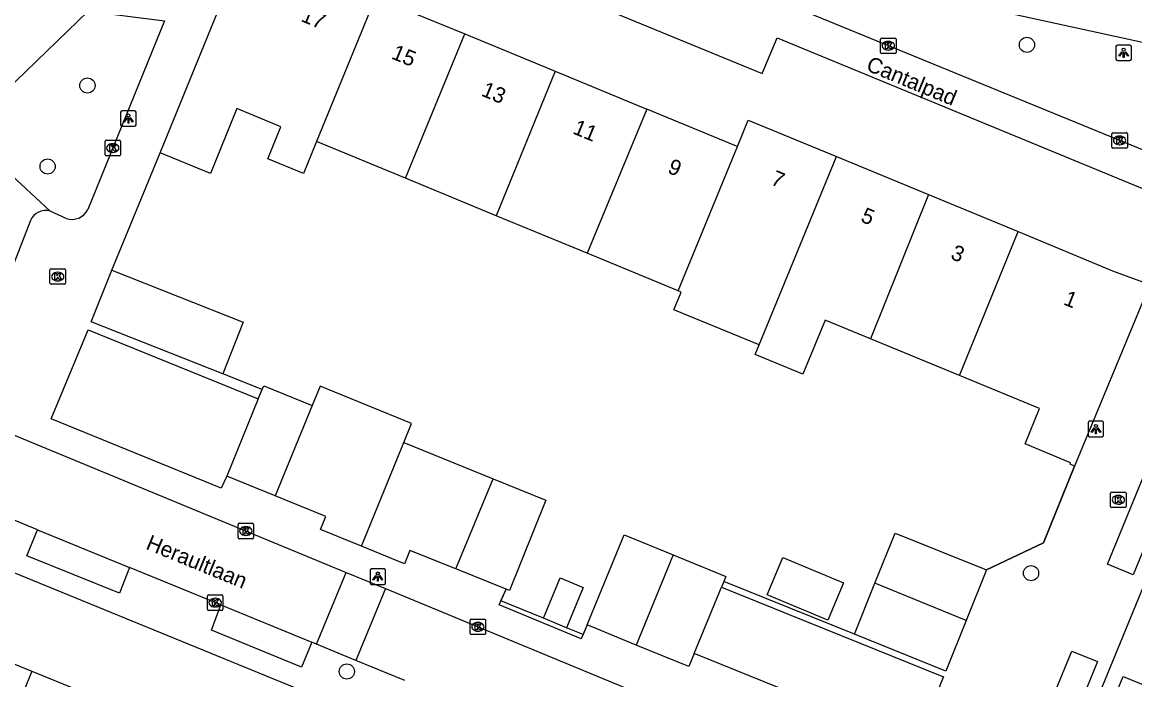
# Model space of a CAD drawing. Extents: x 157767 to 159171, y 387842 to 389425.
# Drawn here: x 158673.2 to 158744.9, y 388637.5 to 388679.9 of the extents above; entities that cross this region are included whole.
import ezdxf

# ---------------------------------------------------------------- set-up
doc = ezdxf.new("R2010")
doc.units = 0
for name, color, linetype in [('IMGEO_Boom', 7, 'Continuous'), ('IMGEO_Fietspad_gesloten', 7, 'Continuous'), ('IMGEO_Groenvoorziening', 7, 'Continuous'), ('IMGEO_Kolk', 7, 'Continuous'), ('IMGEO_Lichtpunt', 7, 'Continuous'), ('IMGEO_Muur', 7, 'Continuous'), ('IMGEO_Openbare_ruimte_label', 7, 'Continuous'), ('IMGEO_Pand', 7, 'Continuous'), ('IMGEO_Pand_nummerreeks', 7, 'Continuous'), ('IMGEO_Rijbaan_lokaal_open', 7, 'Continuous'), ('IMGEO_Voetpad_open', 7, 'Continuous')]:
    doc.layers.add(name, color=color, linetype=linetype)

msp = doc.modelspace()

# ---------------------------------------------------------------- linework, layer by layer
at = {"layer": 'IMGEO_Boom'}
for centre in [(158737.946, 388678.487), (158677.36, 388675.865), (158674.792, 388670.636), (158738.213, 388644.417), (158694.088, 388638.071)]:
    msp.add_circle(centre, 0.489, dxfattribs=at)
at = {"layer": 'IMGEO_Fietspad_gesloten'}
msp.add_lwpolyline([(158723.592, 388683.195), (158723.641, 388683.305), (158727.745, 388682.528), (158729.997, 388682.041), (158747.566, 388678.181), (158756.469, 388676.212)], dxfattribs=at)
at = {"layer": 'IMGEO_Groenvoorziening'}
for points in [[(158669.39, 388672.914), (158677.406, 388680.665), (158682.326, 388680.036)], [(158669.39, 388672.914), (158674.964, 388667.751)]]:
    msp.add_lwpolyline(points, dxfattribs=at)
at = {"layer": 'IMGEO_Kolk'}
for p, q in [((158728.507, 388678.001), (158728.507, 388678.853)), ((158728.582, 388678.927), (158729.434, 388678.927)), ((158728.995, 388678.707), (158729.02, 388678.707)), ((158729.508, 388678.853), (158729.508, 388678.001)), ((158729.434, 388677.927), (158728.582, 388677.927)), ((158729.018, 388678.147), (158728.993, 388678.147)), ((158678.494, 388671.403), (158678.494, 388672.255)), ((158678.569, 388672.329), (158679.421, 388672.329)), ((158679.495, 388672.255), (158679.495, 388671.403)), ((158743.42, 388671.896), (158743.42, 388672.748)), ((158743.495, 388672.822), (158744.347, 388672.822)), ((158743.908, 388672.602), (158743.933, 388672.602)), ((158744.421, 388672.748), (158744.421, 388671.896)), ((158679.005, 388671.549), (158678.98, 388671.549)), ((158678.982, 388672.109), (158679.007, 388672.109)), ((158744.347, 388671.822), (158743.495, 388671.822)), ((158743.931, 388672.042), (158743.906, 388672.042)), ((158679.421, 388671.329), (158678.569, 388671.329)), ((158674.945, 388663.117), (158674.945, 388663.969)), ((158675.02, 388664.043), (158675.872, 388664.043)), ((158675.433, 388663.823), (158675.458, 388663.823)), ((158675.946, 388663.969), (158675.946, 388663.117)), ((158675.872, 388663.043), (158675.02, 388663.043)), ((158675.456, 388663.263), (158675.431, 388663.263)), ((158743.341, 388648.718), (158743.341, 388649.57)), ((158743.416, 388649.644), (158744.268, 388649.644)), ((158743.829, 388649.424), (158743.854, 388649.424)), ((158744.342, 388649.57), (158744.342, 388648.718)), ((158744.268, 388648.644), (158743.416, 388648.644)), ((158743.852, 388648.864), (158743.827, 388648.864)), ((158687.074, 388646.706), (158687.074, 388647.558)), ((158687.149, 388647.632), (158688.001, 388647.632)), ((158687.562, 388647.412), (158687.587, 388647.412)), ((158688.075, 388647.558), (158688.075, 388646.706)), ((158688.001, 388646.632), (158687.149, 388646.632)), ((158687.585, 388646.852), (158687.56, 388646.852)), ((158685.099, 388642.088), (158685.099, 388642.94)), ((158685.174, 388643.014), (158686.026, 388643.014)), ((158685.587, 388642.794), (158685.612, 388642.794)), ((158686.1, 388642.94), (158686.1, 388642.088)), ((158686.026, 388642.014), (158685.174, 388642.014)), ((158685.61, 388642.234), (158685.585, 388642.234)), ((158702.04, 388640.526), (158702.04, 388641.378)), ((158702.115, 388641.452), (158702.967, 388641.452)), ((158703.041, 388641.378), (158703.041, 388640.526)), ((158702.551, 388640.672), (158702.526, 388640.672)), ((158702.528, 388641.232), (158702.553, 388641.232)), ((158702.967, 388640.452), (158702.115, 388640.452))]:
    msp.add_line(p, q, dxfattribs=at)
for points in [[(158728.507, 388678.001), (158728.507, 388678.853)], [(158728.582, 388678.927), (158729.434, 388678.927)], [(158728.828, 388678.627), (158728.951, 388678.627), (158728.951, 388678.476), (158729.081, 388678.627), (158729.245, 388678.627), (158729.099, 388678.476), (158729.252, 388678.227), (158729.1, 388678.227), (158729.015, 388678.391), (158728.951, 388678.324), (158728.951, 388678.227), (158728.828, 388678.227), (158728.828, 388678.627)], [(158729.508, 388678.853), (158729.508, 388678.001)], [(158729.434, 388677.927), (158728.582, 388677.927)], [(158678.494, 388671.403), (158678.494, 388672.255)], [(158678.569, 388672.329), (158679.421, 388672.329)], [(158679.495, 388672.255), (158679.495, 388671.403)], [(158743.42, 388671.896), (158743.42, 388672.748)], [(158743.495, 388672.822), (158744.347, 388672.822)], [(158743.741, 388672.522), (158743.864, 388672.522), (158743.864, 388672.371), (158743.994, 388672.522), (158744.158, 388672.522), (158744.012, 388672.371), (158744.165, 388672.122), (158744.013, 388672.122), (158743.928, 388672.286), (158743.864, 388672.219), (158743.864, 388672.122), (158743.741, 388672.122), (158743.741, 388672.522)], [(158744.421, 388672.748), (158744.421, 388671.896)], [(158678.815, 388672.029), (158678.938, 388672.029), (158678.938, 388671.878), (158679.068, 388672.029), (158679.232, 388672.029), (158679.086, 388671.878), (158679.239, 388671.629), (158679.087, 388671.629), (158679.002, 388671.793), (158678.938, 388671.726), (158678.938, 388671.629), (158678.815, 388671.629), (158678.815, 388672.029)], [(158744.347, 388671.822), (158743.495, 388671.822)], [(158679.421, 388671.329), (158678.569, 388671.329)], [(158674.945, 388663.117), (158674.945, 388663.969)], [(158675.02, 388664.043), (158675.872, 388664.043)], [(158675.266, 388663.743), (158675.389, 388663.743), (158675.389, 388663.592), (158675.519, 388663.743), (158675.683, 388663.743), (158675.537, 388663.592), (158675.69, 388663.343), (158675.538, 388663.343), (158675.453, 388663.507), (158675.389, 388663.44), (158675.389, 388663.343), (158675.266, 388663.343), (158675.266, 388663.743)], [(158675.946, 388663.969), (158675.946, 388663.117)], [(158675.872, 388663.043), (158675.02, 388663.043)], [(158743.341, 388648.718), (158743.341, 388649.57)], [(158743.416, 388649.644), (158744.268, 388649.644)], [(158743.662, 388649.344), (158743.785, 388649.344), (158743.785, 388649.193), (158743.915, 388649.344), (158744.079, 388649.344), (158743.933, 388649.193), (158744.086, 388648.944), (158743.934, 388648.944), (158743.849, 388649.108), (158743.785, 388649.041), (158743.785, 388648.944), (158743.662, 388648.944), (158743.662, 388649.344)], [(158744.342, 388649.57), (158744.342, 388648.718)], [(158744.268, 388648.644), (158743.416, 388648.644)], [(158687.074, 388646.706), (158687.074, 388647.558)], [(158687.149, 388647.632), (158688.001, 388647.632)], [(158687.395, 388647.332), (158687.518, 388647.332), (158687.518, 388647.181), (158687.648, 388647.332), (158687.812, 388647.332), (158687.666, 388647.181), (158687.819, 388646.932), (158687.667, 388646.932), (158687.582, 388647.096), (158687.518, 388647.029), (158687.518, 388646.932), (158687.395, 388646.932), (158687.395, 388647.332)], [(158688.075, 388647.558), (158688.075, 388646.706)], [(158688.001, 388646.632), (158687.149, 388646.632)], [(158685.099, 388642.088), (158685.099, 388642.94)], [(158685.174, 388643.014), (158686.026, 388643.014)], [(158686.1, 388642.94), (158686.1, 388642.088)], [(158686.026, 388642.014), (158685.174, 388642.014)], [(158685.42, 388642.714), (158685.543, 388642.714), (158685.543, 388642.563), (158685.673, 388642.714), (158685.837, 388642.714), (158685.691, 388642.563), (158685.844, 388642.314), (158685.692, 388642.314), (158685.607, 388642.478), (158685.543, 388642.411), (158685.543, 388642.314), (158685.42, 388642.314), (158685.42, 388642.714)], [(158702.04, 388640.526), (158702.04, 388641.378)], [(158702.115, 388641.452), (158702.967, 388641.452)], [(158703.041, 388641.378), (158703.041, 388640.526)], [(158702.361, 388641.152), (158702.484, 388641.152), (158702.484, 388641.001), (158702.614, 388641.152), (158702.778, 388641.152), (158702.632, 388641.001), (158702.785, 388640.752), (158702.633, 388640.752), (158702.548, 388640.916), (158702.484, 388640.849), (158702.484, 388640.752), (158702.361, 388640.752), (158702.361, 388641.152)], [(158702.967, 388640.452), (158702.115, 388640.452)]]:
    msp.add_lwpolyline(points, dxfattribs=at)
for centre, start, end in [((158728.584, 388678.851), 91.55205, 178.44795), ((158728.584, 388678.851), 91.55205, 178.44795), ((158729.432, 388678.851), 1.55205, 88.44795), ((158729.432, 388678.851), 1.55205, 88.44795), ((158728.584, 388678.003), 181.55205, 268.44795), ((158728.584, 388678.003), 181.55205, 268.44795), ((158729.432, 388678.003), 271.55205, 358.44795), ((158729.432, 388678.003), 271.55205, 358.44795), ((158678.571, 388672.253), 91.55205, 178.44795), ((158678.571, 388672.253), 91.55205, 178.44795), ((158679.419, 388672.253), 1.55205, 88.44795), ((158679.419, 388672.253), 1.55205, 88.44795), ((158743.497, 388672.746), 91.55205, 178.44795), ((158743.497, 388672.746), 91.55205, 178.44795), ((158744.345, 388672.746), 1.55205, 88.44795), ((158744.345, 388672.746), 1.55205, 88.44795), ((158743.497, 388671.898), 181.55205, 268.44795), ((158743.497, 388671.898), 181.55205, 268.44795), ((158744.345, 388671.898), 271.55205, 358.44795), ((158744.345, 388671.898), 271.55205, 358.44795), ((158678.571, 388671.405), 181.55205, 268.44795), ((158678.571, 388671.405), 181.55205, 268.44795), ((158679.419, 388671.405), 271.55205, 358.44795), ((158679.419, 388671.405), 271.55205, 358.44795), ((158675.022, 388663.967), 91.55205, 178.44795), ((158675.022, 388663.967), 91.55205, 178.44795), ((158675.87, 388663.967), 1.55205, 88.44795), ((158675.87, 388663.967), 1.55205, 88.44795), ((158675.022, 388663.119), 181.55205, 268.44795), ((158675.022, 388663.119), 181.55205, 268.44795), ((158675.87, 388663.119), 271.55205, 358.44795), ((158675.87, 388663.119), 271.55205, 358.44795), ((158743.418, 388649.568), 91.55205, 178.44795), ((158743.418, 388649.568), 91.55205, 178.44795), ((158744.266, 388649.568), 1.55205, 88.44795), ((158744.266, 388649.568), 1.55205, 88.44795), ((158743.418, 388648.72), 181.55205, 268.44795), ((158743.418, 388648.72), 181.55205, 268.44795), ((158744.266, 388648.72), 271.55205, 358.44795), ((158744.266, 388648.72), 271.55205, 358.44795), ((158687.151, 388647.556), 91.55205, 178.44795), ((158687.151, 388647.556), 91.55205, 178.44795), ((158687.999, 388647.556), 1.55205, 88.44795), ((158687.999, 388647.556), 1.55205, 88.44795), ((158687.151, 388646.708), 181.55205, 268.44795), ((158687.151, 388646.708), 181.55205, 268.44795), ((158687.999, 388646.708), 271.55205, 358.44795), ((158687.999, 388646.708), 271.55205, 358.44795), ((158685.176, 388642.938), 91.55205, 178.44795), ((158685.176, 388642.938), 91.55205, 178.44795), ((158686.024, 388642.938), 1.55205, 88.44795), ((158686.024, 388642.938), 1.55205, 88.44795), ((158685.176, 388642.09), 181.55205, 268.44795), ((158685.176, 388642.09), 181.55205, 268.44795), ((158686.024, 388642.09), 271.55205, 358.44795), ((158686.024, 388642.09), 271.55205, 358.44795), ((158702.117, 388641.376), 91.55205, 178.44795), ((158702.117, 388641.376), 91.55205, 178.44795), ((158702.965, 388641.376), 1.55205, 88.44795), ((158702.965, 388641.376), 1.55205, 88.44795), ((158702.117, 388640.528), 181.55205, 268.44795), ((158702.117, 388640.528), 181.55205, 268.44795), ((158702.965, 388640.528), 271.55205, 358.44795), ((158702.965, 388640.528), 271.55205, 358.44795)]:
    msp.add_arc(centre, 0.0765, start, end, dxfattribs=at)
for centre, major_axis, ratio, start_param, end_param in [((158728.994, 388678.427), (-0.387, 0.002), 0.722429, 4.712389, 7.853982), ((158729.019, 388678.427), (-0.39, 0.002), 0.717154, 1.570796, 4.712389), ((158743.907, 388672.322), (-0.387, 0.002), 0.722429, 4.712389, 7.853982), ((158743.932, 388672.322), (-0.39, 0.002), 0.717154, 1.570796, 4.712389), ((158678.981, 388671.829), (-0.387, 0.002), 0.722429, 4.712389, 7.853982), ((158679.006, 388671.829), (-0.39, 0.002), 0.717154, 1.570796, 4.712389), ((158675.432, 388663.543), (-0.387, 0.002), 0.722429, 4.712389, 7.853982), ((158675.457, 388663.543), (-0.39, 0.002), 0.717154, 1.570796, 4.712389), ((158743.828, 388649.144), (-0.387, 0.002), 0.722429, 4.712389, 7.853982), ((158743.853, 388649.144), (-0.39, 0.002), 0.717154, 1.570796, 4.712389), ((158687.561, 388647.132), (-0.387, 0.002), 0.722429, 4.712389, 7.853982), ((158687.586, 388647.132), (-0.39, 0.002), 0.717154, 1.570796, 4.712389), ((158685.586, 388642.514), (-0.387, 0.002), 0.722429, 4.712389, 7.853982), ((158685.611, 388642.514), (-0.39, 0.002), 0.717154, 1.570796, 4.712389), ((158702.527, 388640.952), (-0.387, 0.002), 0.722429, 4.712389, 7.853982), ((158702.552, 388640.952), (-0.39, 0.002), 0.717154, 1.570796, 4.712389)]:
    msp.add_ellipse(centre, major_axis=major_axis, ratio=ratio, start_param=start_param, end_param=end_param, dxfattribs=at)
at = {"layer": 'IMGEO_Lichtpunt'}
for p, q in [((158743.684, 388678.378), (158743.684, 388677.571)), ((158743.684, 388678.378), (158743.684, 388677.571)), ((158744.586, 388678.473), (158743.778, 388678.473)), ((158744.586, 388678.473), (158743.778, 388678.473)), ((158744.68, 388677.571), (158744.68, 388678.378)), ((158744.68, 388677.571), (158744.68, 388678.378)), ((158743.778, 388677.477), (158744.586, 388677.477)), ((158743.778, 388677.477), (158744.586, 388677.477)), ((158679.501, 388674.134), (158679.501, 388673.327)), ((158679.501, 388674.134), (158679.501, 388673.327)), ((158680.403, 388674.229), (158679.595, 388674.229)), ((158680.403, 388674.229), (158679.595, 388674.229)), ((158680.497, 388673.327), (158680.497, 388674.134)), ((158680.497, 388673.327), (158680.497, 388674.134)), ((158679.595, 388673.233), (158680.403, 388673.233)), ((158679.595, 388673.233), (158680.403, 388673.233)), ((158742.799, 388654.209), (158741.991, 388654.209)), ((158742.799, 388654.209), (158741.991, 388654.209)), ((158741.897, 388654.114), (158741.897, 388653.307)), ((158741.897, 388654.114), (158741.897, 388653.307)), ((158742.893, 388653.307), (158742.893, 388654.114)), ((158742.893, 388653.307), (158742.893, 388654.114)), ((158741.991, 388653.213), (158742.799, 388653.213)), ((158741.991, 388653.213), (158742.799, 388653.213)), ((158695.587, 388644.593), (158695.587, 388643.786)), ((158695.587, 388644.593), (158695.587, 388643.786)), ((158696.489, 388644.688), (158695.681, 388644.688)), ((158696.489, 388644.688), (158695.681, 388644.688)), ((158696.583, 388643.786), (158696.583, 388644.593)), ((158696.583, 388643.786), (158696.583, 388644.593)), ((158695.681, 388643.692), (158696.489, 388643.692)), ((158695.681, 388643.692), (158696.489, 388643.692))]:
    msp.add_line(p, q, dxfattribs=at)
for points in [[(158744.058, 388678.042), (158744.097, 388678.014), (158743.909, 388677.752), (158743.871, 388677.779), (158744.058, 388678.042)], [(158744.16, 388677.994), (158744.207, 388677.994), (158744.207, 388677.672), (158744.16, 388677.672), (158744.16, 388677.994)], [(158744.27, 388678.014), (158744.308, 388678.041), (158744.495, 388677.779), (158744.456, 388677.751), (158744.27, 388678.014)], [(158679.875, 388673.798), (158679.914, 388673.77), (158679.726, 388673.508), (158679.688, 388673.535), (158679.875, 388673.798)], [(158679.977, 388673.75), (158680.024, 388673.75), (158680.024, 388673.428), (158679.977, 388673.428), (158679.977, 388673.75)], [(158680.087, 388673.77), (158680.125, 388673.797), (158680.312, 388673.535), (158680.273, 388673.507), (158680.087, 388673.77)], [(158742.271, 388653.778), (158742.31, 388653.75), (158742.122, 388653.488), (158742.084, 388653.515), (158742.271, 388653.778)], [(158742.373, 388653.73), (158742.42, 388653.73), (158742.42, 388653.408), (158742.373, 388653.408), (158742.373, 388653.73)], [(158742.483, 388653.75), (158742.521, 388653.777), (158742.708, 388653.515), (158742.669, 388653.487), (158742.483, 388653.75)], [(158695.961, 388644.257), (158696, 388644.229), (158695.812, 388643.967), (158695.774, 388643.994), (158695.961, 388644.257)], [(158696.063, 388644.209), (158696.11, 388644.209), (158696.11, 388643.887), (158696.063, 388643.887), (158696.063, 388644.209)], [(158696.173, 388644.229), (158696.211, 388644.256), (158696.398, 388643.994), (158696.359, 388643.966), (158696.173, 388644.229)]]:
    msp.add_lwpolyline(points, dxfattribs=at)
for centre in [(158744.183, 388678.176), (158680, 388673.932), (158742.396, 388653.912), (158696.086, 388644.391)]:
    msp.add_circle(centre, 0.0994, dxfattribs=at)
for centre, start, end in [((158743.778, 388678.378), 90, 180), ((158743.778, 388678.378), 90, 180), ((158744.586, 388678.378), 0, 90), ((158744.586, 388678.378), 0, 90), ((158743.778, 388677.571), 180, 270), ((158743.778, 388677.571), 180, 270), ((158744.586, 388677.571), 270, 0), ((158744.586, 388677.571), 270, 360), ((158679.595, 388674.134), 90, 180), ((158679.595, 388674.134), 90, 180), ((158680.403, 388674.134), 0, 90), ((158680.403, 388674.134), 0, 90), ((158679.595, 388673.327), 180, 270), ((158679.595, 388673.327), 180, 270), ((158680.403, 388673.327), 270, 0), ((158680.403, 388673.327), 270, 360), ((158741.991, 388654.114), 90, 180), ((158741.991, 388654.114), 90, 180), ((158742.799, 388654.114), 0, 90), ((158742.799, 388654.114), 0, 90), ((158741.991, 388653.307), 180, 270), ((158741.991, 388653.307), 180, 270), ((158742.799, 388653.307), 270, 0), ((158742.799, 388653.307), 270, 360), ((158695.681, 388644.593), 90, 180), ((158695.681, 388644.593), 90, 180), ((158696.489, 388644.593), 0, 90), ((158696.489, 388644.593), 0, 90), ((158695.681, 388643.786), 180, 270), ((158695.681, 388643.786), 180, 270), ((158696.489, 388643.786), 270, 0), ((158696.489, 388643.786), 270, 360)]:
    msp.add_arc(centre, 0.0946, start, end, dxfattribs=at)
at = {"layer": 'IMGEO_Muur'}
for points in [[(158735.341, 388644.622), (158739.018, 388646.365), (158741.019, 388651.322)], [(158726.816, 388640.481), (158718.395, 388643.881)], [(158709.205, 388640.182), (158703.903, 388642.373), (158704.359, 388643.378)], [(158709.595, 388641.071), (158709.205, 388640.182)]]:
    msp.add_lwpolyline(points, dxfattribs=at)
at = {"layer": 'IMGEO_Pand'}
for points in [[(158682.047, 388671.513), (158686.202, 388681.709)], [(158695.939, 388681.569), (158692.132, 388672.259)], [(158695.939, 388681.569), (158701.688, 388679.193)], [(158697.869, 388669.888), (158701.688, 388679.193)], [(158701.688, 388679.193), (158707.527, 388676.779)], [(158707.527, 388676.779), (158703.728, 388667.465)], [(158707.527, 388676.779), (158713.437, 388674.336)], [(158692.132, 388672.259), (158691.29, 388670.199), (158688.995, 388671.138), (158689.841, 388673.206), (158686.994, 388674.383), (158685.289, 388670.193), (158682.047, 388671.513)], [(158713.437, 388674.336), (158709.576, 388665.048)], [(158719.271, 388671.924), (158719.116, 388671.988), (158713.437, 388674.336)], [(158719.271, 388671.924), (158719.973, 388673.633), (158725.66, 388671.282)], [(158697.869, 388669.888), (158692.132, 388672.259)], [(158715.448, 388662.621), (158719.271, 388671.924)], [(158720.668, 388659.133), (158725.66, 388671.282)], [(158725.66, 388671.282), (158731.606, 388668.824)], [(158703.728, 388667.465), (158697.869, 388669.888)], [(158731.606, 388668.824), (158727.867, 388659.53)], [(158731.606, 388668.824), (158737.37, 388666.441)], [(158709.576, 388665.048), (158703.728, 388667.465)], [(158733.591, 388657.164), (158737.37, 388666.441)], [(158737.37, 388666.441), (158743.467, 388663.921), (158745.863, 388663.04)], [(158715.448, 388662.621), (158709.576, 388665.048)], [(158686.087, 388657.26), (158677.606, 388660.612), (158678.926, 388663.951)], [(158678.926, 388663.951), (158687.409, 388660.605), (158686.087, 388657.26)], [(158745.863, 388663.04), (158741.019, 388651.322)], [(158720.668, 388659.133), (158715.184, 388661.401), (158715.653, 388662.536), (158715.448, 388662.621)], [(158727.867, 388659.53), (158724.939, 388660.74), (158723.49, 388657.237), (158720.411, 388658.51), (158720.668, 388659.133)], [(158733.591, 388657.164), (158727.867, 388659.53)], [(158741.019, 388651.322), (158740.724, 388651.445), (158740.762, 388651.538), (158737.823, 388652.753), (158738.763, 388655.026), (158733.591, 388657.164)], [(158688.63, 388656.265), (158688.726, 388656.5), (158691.853, 388655.231)], [(158697.76, 388652.833), (158698.261, 388654.062), (158692.366, 388656.481), (158691.853, 388655.231)], [(158688.38, 388655.652), (158686.349, 388650.67)], [(158688.38, 388655.652), (158688.63, 388656.265)], [(158691.853, 388655.231), (158689.461, 388649.401)], [(158695.035, 388646.152), (158697.76, 388652.833)], [(158697.76, 388652.833), (158703.525, 388650.493)], [(158689.461, 388649.401), (158686.349, 388650.67)], [(158701.11, 388644.684), (158703.525, 388650.493)], [(158703.525, 388650.493), (158706.912, 388649.118), (158704.57, 388643.293), (158704.359, 388643.378)], [(158695.035, 388646.152), (158692.398, 388647.229), (158692.739, 388648.065), (158689.461, 388649.401)], [(158709.595, 388641.071), (158711.983, 388646.887), (158715.127, 388645.596)], [(158728.143, 388643.766), (158729.449, 388647.002), (158735.341, 388644.622)], [(158701.11, 388644.684), (158698.15, 388645.874), (158697.807, 388645.02), (158695.035, 388646.152)], [(158715.127, 388645.596), (158712.742, 388639.779)], [(158715.127, 388645.596), (158718.526, 388644.201), (158718.395, 388643.881)], [(158726.108, 388643.786), (158725.17, 388641.526), (158725.104, 388641.388), (158721.196, 388643.024), (158722.2, 388645.422), (158726.108, 388643.786)], [(158704.359, 388643.378), (158701.11, 388644.684)], [(158735.341, 388644.622), (158734.022, 388641.356)], [(158706.778, 388641.504), (158707.846, 388644.106), (158709.326, 388643.498), (158708.258, 388640.896)], [(158716.483, 388639.225), (158718.245, 388643.517)], [(158718.395, 388643.881), (158718.245, 388643.517)], [(158726.816, 388640.481), (158728.143, 388643.766)], [(158734.022, 388641.356), (158728.143, 388643.766)], [(158708.258, 388640.896), (158706.778, 388641.504)], [(158734.022, 388641.356), (158732.708, 388638.101), (158726.816, 388640.481)], [(158712.742, 388639.779), (158709.595, 388641.071)], [(158667.996, 388640.44), (158673.775, 388638.089)], [(158716.483, 388639.225), (158716.138, 388638.384), (158712.742, 388639.779)], [(158673.775, 388638.089), (158669.991, 388628.757)], [(158673.775, 388638.089), (158679.662, 388635.695)], [(158742.888, 388634.655), (158743.794, 388636.877), (158744.153, 388637.756), (158749.683, 388635.5), (158750.845, 388638.348)]]:
    msp.add_lwpolyline(points, dxfattribs=at)
at = {"layer": 'IMGEO_Rijbaan_lokaal_open'}
for points in [[(158668.732, 388654.915), (158694.036, 388644.465)], [(158674.148, 388647.214), (158667.102, 388650.106)], [(158674.148, 388647.214), (158680.074, 388644.781)], [(158685.966, 388642.362), (158680.074, 388644.781)], [(158692.124, 388639.835), (158694.036, 388644.465)], [(158694.036, 388644.465), (158696.577, 388643.416)], [(158696.577, 388643.416), (158694.667, 388638.791)], [(158696.577, 388643.416), (158708.469, 388638.505), (158718.343, 388634.427)], [(158685.966, 388642.362), (158691.83, 388639.955)], [(158692.124, 388639.835), (158691.83, 388639.955)], [(158694.667, 388638.791), (158692.124, 388639.835)], [(158697.819, 388637.497), (158694.667, 388638.791)]]:
    msp.add_lwpolyline(points, dxfattribs=at)
at = {"layer": 'IMGEO_Voetpad_open'}
for points in [[(158686.202, 388681.709), (158689.41, 388689.584), (158720.881, 388676.641), (158721.838, 388678.935), (158746.603, 388668.726), (158747.453, 388666.872), (158745.863, 388663.04)], [(158682.326, 388680.036), (158677.385, 388667.864)], [(158751.548, 388669.2), (158748.817, 388670.318), (158723.771, 388680.572)], [(158678.926, 388663.951), (158682.047, 388671.513)], [(158731.376, 388627.31), (158738.367, 388629.972), (158739.679, 388629.469), (158756.416, 388670.249)], [(158673.696, 388667.149), (158670.847, 388659.894)], [(158675.996, 388667.29), (158674.964, 388667.751)], [(158686.349, 388650.67), (158685.977, 388649.892), (158675.028, 388654.372), (158677.398, 388660.111), (158688.38, 388655.652)], [(158688.63, 388656.265), (158686.087, 388657.26)], [(158741.019, 388651.322), (158739.018, 388646.365), (158735.341, 388644.622)], [(158745.659, 388651.129), (158747.322, 388650.447), (158744.805, 388644.315), (158743.143, 388644.997), (158745.659, 388651.129)], [(158715.251, 388626.988), (158707.804, 388630.058), (158702.2, 388632.337), (158665.636, 388647.298)], [(158680.074, 388644.781), (158679.419, 388643.118), (158673.451, 388645.528), (158674.148, 388647.214)], [(158718.245, 388643.517), (158732.561, 388637.737), (158732.394, 388637.323), (158731.941, 388636.202), (158730.824, 388633.435), (158716.483, 388639.225)], [(158726.816, 388640.481), (158718.395, 388643.881)], [(158706.778, 388641.504), (158704.022, 388642.635), (158704.359, 388643.378)], [(158691.83, 388639.955), (158691.173, 388638.354), (158685.361, 388640.74), (158685.966, 388642.362)], [(158709.595, 388641.071), (158709.326, 388640.458), (158708.258, 388640.896)], [(158742.503, 388638.707), (158740.21, 388633.119), (158738.548, 388633.801), (158740.841, 388639.389), (158742.503, 388638.707)]]:
    msp.add_lwpolyline(points, dxfattribs=at)
for centre, radius, start, end in [((158676.362, 388668.371), 1.141, 251.27751, 333.62791), ((158674.644, 388666.789), 1.014, 71.57976, 159.21355)]:
    msp.add_arc(centre, radius, start, end, dxfattribs=at)

# ---------------------------------------------------------------- texts
at = {"layer": 'IMGEO_Openbare_ruimte_label'}
for s, rotation, p in [('Cantalpad', 337.5918, (158727.513, 388676.863)), ('Heraultlaan', 337.66661, (158681.066, 388645.995))]:
    msp.add_text(s, height=1, rotation=rotation, dxfattribs=at).set_placement(p)
at = {"layer": 'IMGEO_Pand_nummerreeks'}
for s, rotation, p in [('17', 337.53751, (158691.068, 388680.034)), ('15', 337.54058, (158696.903, 388677.621)), ('13', 337.54058, (158702.697, 388675.226)), ('11', 337.54058, (158708.598, 388672.787)), ('9', 337.54005, (158714.712, 388670.26)), ('7', 337.54005, (158721.366, 388669.508)), ('5', 337.53957, (158727.165, 388667.111)), ('3', 337.53957, (158732.964, 388664.714)), ('1', 338.17649, (158740.247, 388661.755))]:
    msp.add_text(s, height=1, rotation=rotation, dxfattribs=at).set_placement(p)

doc.saveas('drawing.dxf')
